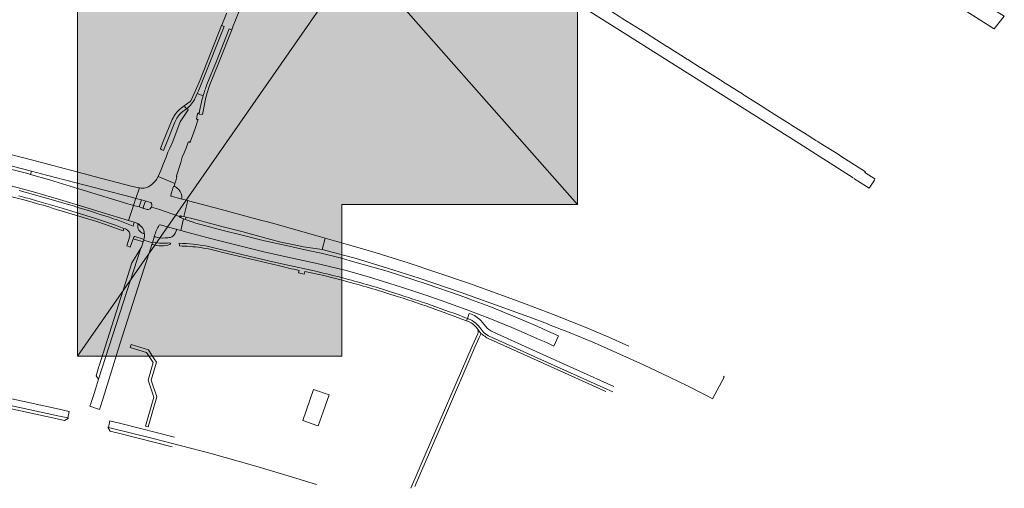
# Model space of a CAD drawing. Header units: metres. Extents: x 152391 to 157968, y 462336 to 467280.
# Tile 535 of 656: x 157124.52 to 157130.44, y 462615.13 to 462617.94. Entities that reach past the tile are written whole.
import ezdxf

# ---------------------------------------------------------------- set-up
doc = ezdxf.new("R2010")
doc.units = ezdxf.units.M
doc.header["$LTSCALE"] = 0.75
for name, color, linetype, lineweight in [('B-WE-VH-VERHARDING_ASFALT-GV', 251, 'Continuous', 18), ('B-WE-VH-VERHARDING_HALFVERHARDING_GRIND-GV', 251, 'Continuous', 18), ('B-WE-VH-VERHARDING_STRAATBAKSTEEN-GV', 251, 'Continuous', 18), ('X-XX-AL-TEKENBLAD_VIEWPORT-V', 253, 'Continuous', 18)]:
    doc.layers.add(name, color=color, linetype=linetype, lineweight=lineweight)

msp = doc.modelspace()

# ---------------------------------------------------------------- hatches: boundary and pattern name
at = {"layer": 'X-XX-AL-TEKENBLAD_VIEWPORT-V', "transparency": 33554559}
h = msp.add_hatch(color=103, dxfattribs=at)
h.dxf.hatch_style = 1
h.paths.add_polyline_path([(157127.8729, 462620.2319), (157127.3168, 462620.2319), (157124.8729, 462620.2319), (157124.8729, 462617.8749), (157124.8729, 462615.9269), (157126.4581, 462615.9269), (157126.4581, 462616.8351), (157127.8729, 462616.8351)])

# ---------------------------------------------------------------- linework, layer by layer
at = {"layer": 'B-WE-VH-VERHARDING_ASFALT-GV', "color": 1, "flags": 128}
msp.add_lwpolyline([(157127.8729, 462620.2319), (157127.3168, 462620.2319), (157127.3168, 462620.2319), (157124.8729, 462620.2319), (157124.8729, 462617.8749), (157124.8729, 462617.8749), (157124.8729, 462615.9269), (157126.4581, 462615.9269), (157126.4581, 462616.8351), (157127.8729, 462616.8351)], close=True, dxfattribs=at)
for points in [[(157124.8729, 462615.9269), (157127.8729, 462620.2319)], [(157127.8729, 462616.8351), (157124.8729, 462620.2319)]]:
    msp.add_lwpolyline(points, dxfattribs=at)
at = {"layer": 'B-WE-VH-VERHARDING_ASFALT-GV'}
for points in [[(157125.6489, 462617.5554), (157125.7054, 462617.6956), (157125.7828, 462617.8904), (157125.7977, 462617.8845), (157125.8069, 462617.9078), (157125.8157, 462617.9316), (157125.8733, 462618.0743), (157125.8816, 462618.0949), (157125.9643, 462618.3038), (157125.9821, 462618.3476), (157126.0073, 462618.4099), (157126.0115, 462618.4203), (157126.0245, 462618.4538), (157126.1015, 462618.6443), (157126.1109, 462618.6678), (157126.1401, 462618.7421), (157126.2361, 462618.978), (157126.2754, 462619.0767), (157126.324, 462619.1986), (157126.4693, 462619.5603), (157126.5609, 462619.7888), (157126.7004, 462620.1367)], [(157127.8603, 462618.1321), (157127.8234, 462618.0742), (157128.2184, 462617.8231), (157128.4785, 462617.6591), (157129.1859, 462617.2129), (157129.5275, 462616.9949)], [(157128.4097, 462617.7842), (157128.2853, 462617.8627), (157128.2864, 462617.8645), (157128.2536, 462617.883), (157128.2504, 462617.8848), (157128.1464, 462617.9505), (157128.1283, 462617.962), (157127.9783, 462618.0569), (157127.9773, 462618.0576), (157127.8617, 462618.1313), (157127.8615, 462618.1314)], [(157130.0067, 462618.1229), (157130.1048, 462618.0606), (157130.1682, 462618.02), (157130.2062, 462617.996), (157130.2655, 462617.9583), (157130.3707, 462617.8918), (157130.374, 462617.8895), (157130.4354, 462617.9655), (157130.377, 462618.0025)], [(157125.7666, 462617.9836), (157125.7656, 462617.9811), (157125.7379, 462617.9121), (157125.7366, 462617.9088), (157125.7514, 462617.9029), (157125.6225, 462617.5786), (157125.5978, 462617.5171), (157125.5901, 462617.5009), (157125.6263, 462617.4878)], [(157125.5776, 462617.4746), (157125.5901, 462617.5009), (157125.5978, 462617.5171), (157125.6225, 462617.5786), (157125.7514, 462617.9029), (157125.7366, 462617.9088), (157125.6076, 462617.5845), (157125.5831, 462617.5235), (157125.5541, 462617.4623)], [(157125.6023, 462617.3785), (157125.6026, 462617.3783), (157125.6228, 462617.3755), (157125.6425, 462617.4774), (157125.647, 462617.4916), (157125.6509, 462617.5059), (157125.6638, 462617.5494), (157125.7197, 462617.6883), (157125.7977, 462617.8845), (157125.7828, 462617.8904), (157125.7054, 462617.6956), (157125.6489, 462617.5554)], [(157128.6112, 462617.6573), (157128.6101, 462617.658), (157128.6099, 462617.6582), (157128.5347, 462617.7053), (157128.5338, 462617.7058), (157128.5333, 462617.7061), (157128.5293, 462617.7086), (157128.5155, 462617.7173), (157128.5153, 462617.7175), (157128.5152, 462617.7176), (157128.4106, 462617.7837)], [(157128.8725, 462617.4926), (157128.8692, 462617.4948), (157128.7436, 462617.574), (157128.7355, 462617.5791), (157128.7294, 462617.5829), (157128.7292, 462617.5832), (157128.6243, 462617.6504), (157128.624, 462617.6506), (157128.6219, 462617.6515), (157128.6198, 462617.6524), (157128.6112, 462617.6573)], [(157125.2408, 462616.9362), (157125.2397, 462616.9365), (157125.2392, 462616.9366), (157125.2126, 462616.9419), (157125.2021, 462616.944), (157124.9636, 462617.0062), (157124.9447, 462617.011), (157124.5506, 462617.1153), (157124.2966, 462617.18), (157124.2139, 462617.2011), (157124.2107, 462617.202), (157124.169, 462617.2129), (157123.7626, 462617.3193), (157123.5347, 462617.3803), (157123.5225, 462617.3844), (157123.449, 462617.4177), (157123.4278, 462617.4283), (157123.3801, 462617.4481), (157123.3598, 462617.4554), (157123.3112, 462617.4687), (157123.151, 462617.5097), (157123.0899, 462617.5261), (157122.9853, 462617.554), (157122.9416, 462617.5651)], [(157125.5483, 462617.4541), (157125.5124, 462617.4272), (157125.5258, 462617.4097)], [(157125.6263, 462617.4878), (157125.5901, 462617.5009), (157125.5776, 462617.4746)], [(157129.1559, 462617.3136), (157129.1431, 462617.3218), (157129.1345, 462617.3274), (157129.0701, 462617.3678), (157128.9992, 462617.4127), (157128.9981, 462617.4134), (157128.9537, 462617.4414), (157128.8739, 462617.4917)], [(157125.5356, 462617.4031), (157125.4885, 462617.3318), (157125.4433, 462617.2129), (157125.426, 462617.1744), (157125.4151, 462617.15), (157125.4033, 462617.1199), (157125.3883, 462617.0827), (157125.372, 462617.0407), (157125.3568, 462617.0029), (157125.4569, 462616.9613), (157125.4619, 462616.9785), (157125.4688, 462617.0021)], [(157125.5317, 462617.4105), (157125.5343, 462617.4095)], [(157125.5464, 462617.2062), (157125.5619, 462617.2481), (157125.579, 462617.2927), (157125.5958, 462617.3476)], [(157125.5872, 462617.3504), (157125.593, 462617.3799)], [(157129.4533, 462617.126), (157129.4372, 462617.1369), (157129.3292, 462617.2043), (157129.324, 462617.2076), (157129.3155, 462617.2129), (157129.3041, 462617.22), (157129.3041, 462617.22), (157129.3037, 462617.2203), (157129.2521, 462617.2528), (157129.1577, 462617.3124)], [(157125.4666, 462617.0077), (157125.4915, 462617.0886), (157125.5008, 462617.1189), (157125.5009, 462617.1193), (157125.5115, 462617.146), (157125.5257, 462617.1806), (157125.5367, 462617.2096)], [(157129.5328, 462616.9914), (157129.6077, 462616.9441), (157129.625, 462616.9332), (157129.6553, 462616.9826), (157129.6577, 462616.9896), (157129.5988, 462617.0269), (157129.6013, 462617.0311), (157129.4549, 462617.125)], [(157124.4121, 462616.9636), (157124.5994, 462616.9144), (157124.7644, 462616.8663), (157124.9099, 462616.8229), (157125.0207, 462616.7886), (157125.1776, 462616.7403), (157125.2081, 462616.8306), (157125.2035, 462616.8319), (157125.2026, 462616.8322), (157125.175, 462616.8409), (157124.8086, 462616.9513), (157124.7045, 462616.9839), (157124.5897, 462617.0166), (157124.5746, 462617.0209), (157124.3584, 462617.076)], [(157124.4169, 462617.0822), (157124.5951, 462617.0355), (157124.6867, 462617.011), (157125.1965, 462616.879), (157125.2168, 462616.8734), (157125.2223, 462616.872), (157125.2442, 462616.9351)], [(157125.3568, 462617.0029), (157125.3452, 462616.986), (157125.3416, 462616.9807)], [(157125.4518, 462616.9438), (157125.4569, 462616.9613), (157125.3568, 462617.0029)], [(157124.3495, 462616.9145), (157124.5656, 462616.8591)], [(157125.2442, 462616.9351), (157125.2223, 462616.872), (157125.2559, 462616.8632), (157125.2843, 462616.8557), (157125.3122, 462616.848)], [(157125.4318, 462616.892), (157125.4458, 462616.9398)], [(157124.6265, 462616.8583), (157124.78, 462616.8134), (157124.9808, 462616.752), (157125.0994, 462616.7125), (157125.1508, 462616.6928), (157125.1603, 462616.6894)], [(157124.7258, 462616.8129), (157124.9886, 462616.7333), (157125.0347, 462616.7175), (157125.1453, 462616.6786), (157125.1505, 462616.6922), (157125.1508, 462616.6928), (157125.0994, 462616.7125), (157124.9808, 462616.752), (157124.78, 462616.8134), (157124.6265, 462616.8583)], [(157125.2843, 462616.8557), (157125.2559, 462616.8632), (157125.2417, 462616.8212), (157125.2702, 462616.8121)], [(157125.4936, 462616.7667), (157125.5112, 462616.7633), (157125.5341, 462616.859), (157125.4931, 462616.8701), (157125.435, 462616.8854), (157125.4346, 462616.8855), (157125.4345, 462616.8856)], [(157125.2702, 462616.8121), (157125.2417, 462616.8212), (157125.2081, 462616.8306), (157125.1776, 462616.7403), (157125.213, 462616.7296)], [(157125.2667, 462616.8185), (157125.2783, 462616.8526)], [(157125.2956, 462616.8056), (157125.2906, 462616.806), (157125.2702, 462616.8121)], [(157125.3162, 462616.8208), (157125.3579, 462616.8075), (157125.485, 462616.7644)], [(157125.485, 462616.7644), (157125.3579, 462616.8075), (157125.3162, 462616.8208)], [(157125.3685, 462616.7146), (157125.4628, 462616.688), (157125.4924, 462616.68), (157125.5081, 462616.7502), (157125.4894, 462616.7584)], [(157125.4894, 462616.7584), (157125.5081, 462616.7502), (157125.5187, 462616.7456), (157125.5251, 462616.7607), (157125.5112, 462616.7633), (157125.4936, 462616.7667)], [(157125.213, 462616.7296), (157125.2054, 462616.7068)], [(157125.1864, 462616.6464), (157125.1677, 462616.5873), (157125.1777, 462616.584), (157125.1884, 462616.5806), (157125.1962, 462616.602), (157125.2077, 462616.6339), (157125.2094, 462616.6397)], [(157125.2156, 462616.6432), (157125.2666, 462616.6283)], [(157125.2694, 462616.6225), (157125.3214, 462616.6066), (157125.3346, 462616.6477)], [(157127.7327, 462616.1742), (157127.5653, 462616.2387), (157127.474, 462616.273), (157127.2256, 462616.3611), (157127.029, 462616.428), (157126.8562, 462616.486), (157126.6639, 462616.5456), (157126.5337, 462616.5832), (157126.4837, 462616.5977), (157126.359, 462616.6338), (157126.3396, 462616.5664), (157126.5155, 462616.5196), (157126.5391, 462616.5133), (157126.7323, 462616.4545), (157126.9237, 462616.3934), (157127.1758, 462616.3088), (157127.5808, 462616.1625), (157127.693, 462616.1197), (157127.7098, 462616.1131), (157127.8196, 462616.0696), (157127.9745, 462616.0053), (157128.1273, 462615.9387), (157128.2694, 462615.8742), (157128.4297, 462615.7983), (157128.5294, 462615.7494), (157128.6364, 462615.6956), (157128.6557, 462615.6857), (157128.6846, 462615.6704), (157128.753, 462615.8002), (157128.7492, 462615.8061)], [(157125.4821, 462616.6033), (157125.4832, 462616.5871)], [(157126.3024, 462616.4353), (157126.1165, 462616.4752), (157126.0189, 462616.4977), (157125.6985, 462616.5749), (157125.6495, 462616.5857)], [(157125.7372, 462616.5506), (157126.0771, 462616.4691)], [(157126.2021, 462616.4408), (157126.1987, 462616.4252), (157126.233, 462616.418), (157126.2363, 462616.4337), (157126.35, 462616.4099)], [(157127.2124, 462616.153), (157127.2068, 462616.1385), (157127.2196, 462616.1336)], [(157127.2068, 462616.1385), (157127.2124, 462616.153)], [(157127.2364, 462616.1784), (157127.224, 462616.1831), (157127.2124, 462616.153)], [(157128.1823, 462615.9871), (157128.0619, 462616.0404), (157127.9328, 462616.0942), (157127.79, 462616.1521), (157127.7327, 462616.1742)], [(157127.272, 462616.0919), (157127.2959, 462616.0612)], [(157127.2959, 462616.0612), (157127.272, 462616.0919)], [(157127.3231, 462616.1041), (157127.3016, 462616.1307)], [(157127.2746, 462616.0607), (157127.2415, 462615.9859), (157126.9596, 462615.3342), (157126.9595, 462615.3342), (157126.9171, 462615.2368), (157126.873, 462615.1338)], [(157126.8965, 462615.1445), (157126.9327, 462615.2293), (157127.0754, 462615.5567), (157127.2568, 462615.9794), (157127.2829, 462616.0378), (157127.2924, 462616.0591)], [(157127.352, 462616.0258), (157127.6305, 462615.9006), (157128.0431, 462615.7149)], [(157127.3565, 462616.0404), (157127.6357, 462615.9146), (157128.0494, 462615.7282), (157128.0861, 462615.712)], [(157128.0861, 462615.712), (157128.0494, 462615.7282), (157127.6357, 462615.9146), (157127.3565, 462616.0404)], [(157128.092, 462615.7453), (157127.6471, 462615.9451), (157127.3643, 462616.0721)], [(157123.8748, 462615.7416), (157123.9975, 462615.715), (157124.1327, 462615.6851), (157124.4652, 462615.612), (157124.7505, 462615.5496), (157124.7938, 462615.5399), (157124.8176, 462615.5547), (157124.8134, 462615.5557), (157124.7542, 462615.5684), (157124.47, 462615.6305), (157124.1386, 462615.7035), (157124.0026, 462615.7341), (157123.8842, 462615.7595), (157123.8696, 462615.7628)], [(157125.0573, 462615.4994), (157125.0532, 462615.5005), (157125.0676, 462615.4759), (157125.126, 462615.4616), (157125.4405, 462615.3828)], [(157125.4545, 462615.4412), (157125.1404, 462615.52), (157125.0668, 462615.5377), (157125.0573, 462615.4994), (157125.327, 462615.4317), (157125.6659, 462615.3435), (157125.9419, 462615.2658), (157126.1155, 462615.2149), (157126.3071, 462615.1561)]]:
    msp.add_lwpolyline(points, dxfattribs=at)
for points in [[(157128.4106, 462617.7837, -0.092132), (157128.4097, 462617.7842)], [(157125.6263, 462617.4878, -0.020452), (157125.6489, 462617.5554)], [(157125.6489, 462617.5554, 0.020452), (157125.6263, 462617.4878)], [(157125.5776, 462617.4746, -0.129567), (157125.5286, 462617.4115)], [(157125.5286, 462617.4115, 0.129567), (157125.5776, 462617.4746)], [(157125.5541, 462617.4623, -0.164384), (157125.5483, 462617.4541)], [(157125.6026, 462617.3805, -0.031649), (157125.6263, 462617.4878)], [(157125.6263, 462617.4878, 0.031649), (157125.6026, 462617.3805)], [(157128.8739, 462617.4917, -0.021861), (157128.8725, 462617.4926)], [(157125.5258, 462617.4097, -0.22132), (157125.5286, 462617.4115)], [(157125.5286, 462617.4115, -0.22178), (157125.5317, 462617.4105)], [(157125.5343, 462617.4095, -0.364967), (157125.5356, 462617.4031)], [(157125.593, 462617.3799, -1.007343), (157125.6026, 462617.3805)], [(157125.5958, 462617.3476, -0.890135), (157125.5872, 462617.3504)], [(157125.6026, 462617.3805, -0.102759), (157125.6023, 462617.3785)], [(157129.1577, 462617.3124, -0.021324), (157129.1559, 462617.3136)], [(157125.5367, 462617.2096, -0.988348), (157125.5464, 462617.2062)], [(157129.4549, 462617.125, -0.023747), (157129.4533, 462617.126)], [(157125.3416, 462616.9807, -0.043057), (157125.326, 462616.9638)], [(157125.4688, 462617.0021, -0.373705), (157125.4666, 462617.0077)], [(157125.0841, 462616.7523, 0.01381), (157124.5223, 462616.9198)], [(157125.2397, 462616.9364, 0.061878), (157125.2408, 462616.9362)], [(157125.2442, 462616.9351, -0.017545), (157125.2397, 462616.9364)], [(157125.2809, 462616.9362, -0.137063), (157125.2442, 462616.9351)], [(157125.326, 462616.9638, -0.133647), (157125.2809, 462616.9362)], [(157125.4458, 462616.9398, -0.367544), (157125.4518, 462616.9438)], [(157124.5205, 462616.887, -0.00897), (157124.6265, 462616.8583)], [(157124.6265, 462616.8583, 0.00897), (157124.5205, 462616.887)], [(157124.5656, 462616.8591, -0.01006), (157124.7258, 462616.8129)], [(157125.2783, 462616.8526, -0.257499), (157125.2843, 462616.8557)], [(157125.4345, 462616.8856, -0.404574), (157125.4318, 462616.892)], [(157125.2702, 462616.8121, -0.376497), (157125.2667, 462616.8185)], [(157125.3162, 462616.8208, -0.265604), (157125.2956, 462616.8056)], [(157125.3122, 462616.848, -0.288325), (157125.3162, 462616.8208)], [(157125.1664, 462616.7212, 0.022135), (157125.0841, 462616.7523)], [(157125.4894, 462616.7584, -0.45038), (157125.485, 462616.7644)], [(157125.485, 462616.7644, -0.609988), (157125.4936, 462616.7667)], [(157125.4936, 462616.7667, -0.682169), (157125.4894, 462616.7584)], [(157125.1603, 462616.6894, -0.38022), (157125.1864, 462616.6464)], [(157125.2054, 462616.7068, 0.003657), (157125.1664, 462616.7212)], [(157125.213, 462616.7296, -0.1304), (157125.2412, 462616.7163)], [(157125.2412, 462616.7163, 0.1304), (157125.213, 462616.7296)], [(157125.2661, 462616.6629, -0.36097), (157125.2335, 462616.7137)], [(157125.2335, 462616.7137, -0.50504), (157125.2412, 462616.7163)], [(157125.2412, 462616.7163, -0.222778), (157125.2728, 462616.6675)], [(157125.3346, 462616.6477, -0.082522), (157125.363, 462616.7123)], [(157125.363, 462616.7123, -0.328088), (157125.3685, 462616.7146)], [(157125.2094, 462616.6397, -0.416126), (157125.2156, 462616.6432)], [(157125.2728, 462616.6675, -0.490083), (157125.2661, 462616.6629)], [(157125.2666, 462616.6283, -0.378162), (157125.2694, 462616.6225)], [(157125.2728, 462616.6675, -0.125378), (157125.2694, 462616.6225)], [(157125.2694, 462616.6225, 0.125378), (157125.2728, 462616.6675)], [(157125.6495, 462616.5857, 0.035379), (157125.4821, 462616.6033)], [(157125.4832, 462616.5871, -0.027455), (157125.6114, 462616.5775)], [(157125.6114, 462616.5775, -0.03166), (157125.7372, 462616.5506)], [(157126.0771, 462616.4691, 0.00755), (157126.2021, 462616.4408)], [(157126.4789, 462616.3918, 0.007939), (157126.3024, 462616.4353)], [(157126.35, 462616.4099, -0.005605), (157126.4749, 462616.3779)], [(157126.776, 462616.3047, 0.013602), (157126.4789, 462616.3918)], [(157126.4749, 462616.3779, -0.011979), (157126.7722, 462616.2908)], [(157126.7722, 462616.2908, -0.015094), (157127.2068, 462616.1385)], [(157127.2124, 462616.153, 0.013316), (157126.776, 462616.3047)], [(157127.2124, 462616.153, -0.002262), (157127.2177, 462616.151)], [(157127.2177, 462616.151, 0.002262), (157127.2124, 462616.153)], [(157127.2177, 462616.151, -0.150429), (157127.2942, 462616.0887)], [(157127.2942, 462616.0887, 0.150429), (157127.2177, 462616.151)], [(157127.3016, 462616.1307, 0.114797), (157127.2364, 462616.1784)], [(157127.2196, 462616.1336, -0.139213), (157127.272, 462616.0919)], [(157127.272, 462616.0919, -0.286139), (157127.2746, 462616.0607)], [(157127.2942, 462616.0887, 0.16431), (157127.3565, 462616.0404)], [(157127.3565, 462616.0404, -0.16431), (157127.2942, 462616.0887)], [(157127.3643, 462616.0721, -0.135793), (157127.3231, 462616.1041)], [(157127.2924, 462616.0591, -0.307857), (157127.2959, 462616.0612)], [(157127.2959, 462616.0612, -0.109039), (157127.2973, 462616.0608)], [(157127.2973, 462616.0608, 0.091105), (157127.352, 462616.0258)]]:
    msp.add_lwpolyline(points, format="xyb", dxfattribs=at)
for points in [[(157125.5666, 462616.8504), (157125.5341, 462616.859), (157125.5112, 462616.7633), (157125.5251, 462616.7607), (157125.5584, 462616.7528), (157125.5592, 462616.7527), (157125.5896, 462616.7443), (157125.7375, 462616.7042), (157125.8585, 462616.673), (157126.0107, 462616.6321), (157126.0931, 462616.611), (157126.1822, 462616.5911), (157126.2289, 462616.5825), (157126.3396, 462616.5664), (157126.359, 462616.6338), (157126.3311, 462616.6419), (157126.0425, 462616.7243), (157126.0047, 462616.7337), (157125.9789, 462616.7406), (157125.8089, 462616.7861), (157125.7588, 462616.8), (157125.584, 462616.8456), (157125.5678, 462616.8501)], [(157126.3346, 462616.5431), (157126.2562, 462616.5609), (157126.1244, 462616.5891), (157125.9943, 462616.6181), (157125.8594, 462616.6515), (157125.7461, 462616.6807), (157125.5832, 462616.7249), (157125.5538, 462616.7333), (157125.5527, 462616.7336), (157125.5361, 462616.7391), (157125.5187, 462616.7456), (157125.5081, 462616.7502), (157125.4924, 462616.68), (157125.5291, 462616.6697), (157125.6478, 462616.638), (157125.7261, 462616.6171), (157125.91, 462616.5721), (157125.9914, 462616.5517), (157126.1248, 462616.5211), (157126.3001, 462616.4841), (157126.377, 462616.4666), (157126.4919, 462616.4372), (157126.5257, 462616.4285), (157126.6187, 462616.4022), (157126.7782, 462616.3518), (157126.897, 462616.314), (157126.9755, 462616.2874), (157127.0549, 462616.2605), (157127.2044, 462616.2067), (157127.347, 462616.152), (157127.4791, 462616.0982), (157127.5342, 462616.0749), (157127.6335, 462616.0312), (157127.6727, 462616.0136), (157127.6863, 462616.0074), (157127.7319, 462615.9858), (157127.7585, 462616.048), (157127.696, 462616.0762), (157127.6355, 462616.1035), (157127.5414, 462616.1444), (157127.3471, 462616.2233), (157127.2598, 462616.2569), (157127.1695, 462616.2894), (157126.9717, 462616.3587), (157126.7312, 462616.4351), (157126.5095, 462616.4986), (157126.4563, 462616.5138)], [(157124.9792, 462615.7279), (157124.9677, 462615.6905), (157124.9521, 462615.6414), (157124.9468, 462615.6255), (157125.0049, 462615.6073), (157125.0254, 462615.6735), (157125.1269, 462615.9977), (157125.2499, 462616.3869), (157125.3084, 462616.5648), (157125.32, 462616.602), (157125.3214, 462616.6066), (157125.2694, 462616.6225), (157125.2679, 462616.6173), (157125.2553, 462616.5798), (157125.253, 462616.5733), (157124.998, 462615.7886)], [(157124.9847, 462615.8081), (157124.998, 462615.7886), (157125.253, 462616.5733), (157125.2278, 462616.5337), (157125.198, 462616.4856), (157125.1736, 462616.4109), (157125.0505, 462616.0205), (157125.0026, 462615.8686), (157124.9996, 462615.8642)], [(157123.8929, 462615.7987), (157123.8879, 462615.7768), (157123.8842, 462615.7595), (157124.0026, 462615.7341), (157124.1386, 462615.7035), (157124.47, 462615.6305), (157124.7542, 462615.5684), (157124.8134, 462615.5557), (157124.8223, 462615.5942), (157124.761, 462615.6078), (157124.4776, 462615.6703), (157124.1471, 462615.7429), (157124.0122, 462615.7725)], [(157126.3464, 462615.5921), (157126.3824, 462615.6949), (157126.2878, 462615.7257), (157126.2239, 462615.5411), (157126.3083, 462615.5109), (157126.3162, 462615.5077)]]:
    msp.add_lwpolyline(points, close=True, dxfattribs=at)
at = {"layer": 'B-WE-VH-VERHARDING_HALFVERHARDING_GRIND-GV'}
msp.add_lwpolyline([(157125.311, 462615.9452), (157125.2983, 462615.9639), (157125.1931, 462615.9961), (157125.1874, 462615.9792), (157125.2869, 462615.9488), (157125.327, 462615.8876), (157125.2968, 462615.7823), (157125.3302, 462615.6808), (157125.2791, 462615.507), (157125.2963, 462615.5027), (157125.3485, 462615.6824), (157125.3149, 462615.7823), (157125.3463, 462615.891), (157125.3326, 462615.9112)], close=True, dxfattribs=at)
at = {"layer": 'B-WE-VH-VERHARDING_STRAATBAKSTEEN-GV'}
for points in [[(157125.4834, 462617.405, 0.123333), (157125.4369, 462617.3363)], [(157125.4559, 462617.3291, -0.114216), (157125.4955, 462617.3868)], [(157125.4518, 462616.9438, 0.367544), (157125.4458, 462616.9398)], [(157125.4726, 462616.9328, 0.057542), (157125.4592, 462616.9409)], [(157125.499, 462616.8738, 0.177245), (157125.4802, 462616.9264)], [(157125.2207, 462616.8673, 0.389649), (157125.2168, 462616.8734)], [(157125.2843, 462616.8557, 0.257499), (157125.2783, 462616.8526)], [(157125.4318, 462616.892, 0.404574), (157125.4345, 462616.8856)], [(157125.4931, 462616.8701, 0.410071), (157125.499, 462616.8738)], [(157125.2035, 462616.8319, 0.350803), (157125.2096, 462616.8352)], [(157125.2667, 462616.8185, 0.376497), (157125.2702, 462616.8121)], [(157125.2956, 462616.8056, 0.265604), (157125.3162, 462616.8208)], [(157125.3162, 462616.8208, 0.288325), (157125.3122, 462616.848)], [(157125.2335, 462616.7137, 0.36097), (157125.2661, 462616.6629)], [(157125.2412, 462616.7163, 0.50504), (157125.2335, 462616.7137)], [(157125.2728, 462616.6675, 0.222778), (157125.2412, 462616.7163)], [(157125.363, 462616.7123, 0.082522), (157125.3346, 462616.6477)], [(157125.3685, 462616.7146, 0.328088), (157125.363, 462616.7123)], [(157125.4659, 462616.6817, 0.437286), (157125.4628, 462616.688)], [(157125.2077, 462616.6339, 0.348861), (157125.2115, 462616.629)], [(157125.2156, 462616.6432, 0.416126), (157125.2094, 462616.6397)], [(157125.2617, 462616.6144, 0.37639), (157125.2679, 462616.6173)], [(157125.2661, 462616.6629, 0.490083), (157125.2728, 462616.6675)], [(157125.2694, 462616.6225, 0.378162), (157125.2666, 462616.6283)], [(157125.3346, 462616.6477, 0.380409), (157125.3381, 462616.6417)], [(157125.3381, 462616.6417, 0.087002), (157125.3984, 462616.6352)], [(157125.3984, 462616.6352, 0.030085), (157125.4287, 462616.6384)], [(157125.4287, 462616.6384, 0.251047), (157125.4578, 462616.663)], [(157125.32, 462616.602, 0.427852), (157125.3234, 462616.5959)], [(157125.3277, 462616.6098, 0.389939), (157125.3214, 462616.6066)], [(157125.3234, 462616.5959, 0.149323), (157125.4261, 462616.5958)], [(157125.4241, 462616.6057, -0.088815), (157125.3277, 462616.6098)], [(157125.4261, 462616.5958, 0.979048), (157125.4241, 462616.6057)]]:
    msp.add_lwpolyline(points, format="xyb", dxfattribs=at)
for points in [[(157125.4955, 462617.3868), (157125.5119, 462617.4002), (157125.5258, 462617.4097), (157125.5124, 462617.4272), (157125.4834, 462617.405)], [(157125.4369, 462617.3363), (157125.3868, 462617.2129), (157125.3701, 462617.171)], [(157125.3701, 462617.171), (157125.3733, 462617.1668), (157125.3778, 462617.1639), (157125.3835, 462617.1617), (157125.3888, 462617.1602), (157125.4094, 462617.2129), (157125.4439, 462617.2998), (157125.4559, 462617.3291)], [(157124.5951, 462617.0355), (157124.5897, 462617.0166), (157124.7045, 462616.9839), (157124.8086, 462616.9513), (157125.175, 462616.8409), (157125.2026, 462616.8322), (157125.2035, 462616.8319)], [(157125.2168, 462616.8734), (157125.1965, 462616.879), (157124.6867, 462617.011), (157124.5951, 462617.0355)], [(157125.4458, 462616.9398), (157125.4318, 462616.892)], [(157125.4592, 462616.9409), (157125.4518, 462616.9438)], [(157125.4802, 462616.9264), (157125.4726, 462616.9328)], [(157125.2096, 462616.8352), (157125.2207, 462616.8673)], [(157125.3122, 462616.848), (157125.2843, 462616.8557)], [(157125.4345, 462616.8856), (157125.4346, 462616.8855), (157125.435, 462616.8854), (157125.4931, 462616.8701)], [(157125.2783, 462616.8526), (157125.2667, 462616.8185)], [(157125.2702, 462616.8121), (157125.2906, 462616.806), (157125.2956, 462616.8056)], [(157125.4628, 462616.688), (157125.3685, 462616.7146)], [(157125.4578, 462616.663), (157125.4659, 462616.6817)], [(157125.2094, 462616.6397), (157125.2077, 462616.6339)], [(157125.2115, 462616.629), (157125.2617, 462616.6144)], [(157125.2666, 462616.6283), (157125.2156, 462616.6432)], [(157125.2679, 462616.6173), (157125.2694, 462616.6225)], [(157125.3214, 462616.6066), (157125.32, 462616.602)]]:
    msp.add_lwpolyline(points, dxfattribs=at)

doc.saveas('drawing.dxf')
